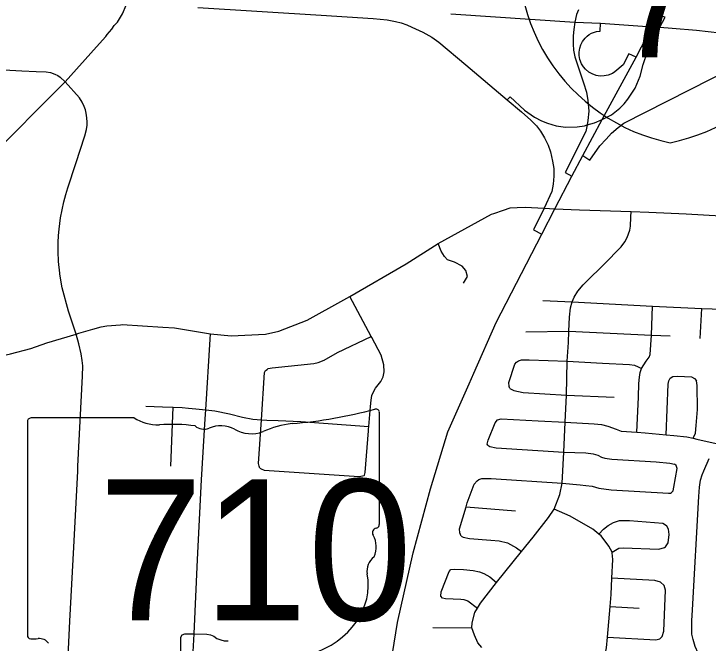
# Model space of a CAD drawing. Extents: x 1755200 to 1902939, y 644115 to 788070.
# Drawn here: x 1828580 to 1835448, y 762933 to 769156 of the extents above; entities that cross this region are included whole.
import ezdxf

# ---------------------------------------------------------------- set-up
doc = ezdxf.new("R2010")
doc.units = 0
for name, color, linetype in [('GM_X_City_Street', 7, 'Continuous'), ('GM_X_Interchange_Ramps', 7, 'Continuous'), ('GM_X_Interstate_Route', 7, 'Continuous'), ('GM_X_Interstate_Shield', 7, 'Continuous'), ('GM_X_State_Route', 7, 'Continuous'), ('GM_X_State_Shield', 7, 'Continuous')]:
    doc.layers.add(name, color=color, linetype=linetype)

msp = doc.modelspace()

# ---------------------------------------------------------------- linework, layer by layer
at = {"layer": 'GM_X_City_Street'}
for points in [[(1829488.8, 768933.9), (1829504.8, 768952.1), (1829549.1, 769004.8), (1829571.8, 769040.1), (1829604.6, 769075.6), (1829655.1, 769157.5), (1829689.7, 769241), (1829718.1, 769334), (1829730.7, 769430.1), (1829749.3, 769551.1)], [(1828309.2, 767706.2), (1829088.5, 768482.8), (1829397.2, 768829), (1829488.8, 768933.9)], [(1824777.6, 768804), (1824790.3, 768805.5), (1824835.6, 768805.5), (1825053.8, 768797), (1825384.9, 768782.5), (1825994, 768743.3), (1826858.2, 768694.9), (1827694.7, 768647.2), (1828355.3, 768609.6), (1828660.2, 768592.7), (1828800.8, 768587.3), (1828898.4, 768582), (1828943.7, 768575), (1828984.8, 768559), (1829013.9, 768546.2), (1829038.4, 768529.5), (1829088.5, 768482.8)], [(1829036, 766585.1), (1829035.1, 766592.2), (1829022.9, 766705.9), (1829017.6, 766806.2), (1829019.4, 766895.4), (1829022.3, 766965.4), (1829027, 767028.4), (1829042.7, 767138.6), (1829056.7, 767218.5), (1829074.2, 767298.4), (1829094, 767368.9), (1829113.2, 767435.4), (1829192.6, 767677.4), (1829281.2, 767949.7), (1829298.7, 768013.3), (1829305.1, 768056.4), (1829305.1, 768084.4), (1829303.4, 768127.6), (1829296.9, 768173.1), (1829287.6, 768208), (1829277.1, 768238.9), (1829256.7, 768282.1), (1829228.7, 768327), (1829088.5, 768482.8)], [(1834475.4, 766736.4), (1834530.1, 766792), (1834589, 766853.2), (1834625.8, 766901.4), (1834648.1, 766943.8), (1834662.4, 766979.8), (1834674, 767016.9), (1834680.5, 767056.1), (1834684, 767144), (1834686.4, 767202.5)], [(1833028.7, 766492), (1833066.5, 766559.9), (1833051.4, 766618.3), (1833013.7, 766659.8), (1832938.3, 766699.4), (1832870.4, 766723.9), (1832840.2, 766757.8), (1832806.3, 766808.8), (1832778, 766886.1)], [(1833209, 762888.8), (1833169.4, 762936.4), (1833136.9, 763010.4), (1833110.3, 763084.4), (1833114.1, 763132.6), (1833139.7, 763234.9), (1833166.1, 763278.8), (1833195.4, 763327.4), (1833356.3, 763530.4), (1833520.6, 763737.9), (1833601.4, 763838.4), (1833716.2, 763981.3), (1833869.8, 764176.5), (1833924.8, 764258.1), (1833981.1, 764403.6), (1834003.4, 764513.8), (1834021.8, 764820.8), (1834033.5, 765117.4), (1834047.9, 765386), (1834053.7, 765719.9), (1834066, 765905.6), (1834071.7, 766016.3), (1834078.2, 766155.9), (1834086.8, 766249.5), (1834104.1, 766307.8), (1834122.1, 766354.5), (1834158.1, 766413.5), (1834213.5, 766477.6), (1834448.8, 766709.3), (1834475.4, 766736.4)], [(1829195.5, 765989.2), (1829121.6, 766216.4), (1829059.6, 766448.1), (1829040.9, 766543.8), (1829036, 766585.1)], [(1832120.4, 765955.7), (1832114.5, 765966.6), (1831904, 766361.7)], [(1833812, 766322.2), (1834104.1, 766307.8)], [(1834104.1, 766307.8), (1834897.7, 766266.7), (1835386.3, 766243.7), (1835693.1, 766231)], [(1834743.3, 765018.9), (1834759.4, 765363.5), (1834763, 765500.9), (1834770.4, 765563.8), (1834777.6, 765609.1), (1834789.1, 765648.7), (1834835.1, 765719.9), (1834864.6, 765760.2), (1834876.2, 765788.3), (1834886.9, 765979.7), (1834897.7, 766266.7)], [(1835371.2, 765945.1), (1835386.3, 766243.7)], [(1829221.8, 765997), (1829360.5, 766038.2), (1829443.3, 766061), (1829499.9, 766070.9), (1829633.6, 766081.3)], [(1829633.6, 766081.3), (1829650.8, 766082.7), (1830054.8, 766057.1)], [(1830054.8, 766057.1), (1830167.8, 766049.9), (1830524.8, 765992.2)], [(1833644.9, 766011.4), (1834071.7, 766016.3)], [(1834071.7, 766016.3), (1834886.9, 765979.7)], [(1828153.8, 765705.5), (1828274.5, 765732.1), (1828547.3, 765793.5), (1828746.5, 765848.1), (1828907.4, 765901.3), (1829195.5, 765989.2), (1829221.8, 765997)], [(1829211.6, 764633.1), (1829214.1, 764683.6), (1829259.6, 765571.7), (1829262, 765673.8), (1829255.3, 765728), (1829246.2, 765793.3), (1829223.5, 765891.3), (1829195.5, 765989.2)], [(1831085, 765639.5), (1831097.1, 765649.5), (1831135.2, 765655.3), (1831548.3, 765697.9), (1831590.4, 765707.8), (1831650.7, 765731.6), (1831783.2, 765805.3), (1832114.5, 765966.6)], [(1832088.8, 765046.8), (1832088.9, 765047.9), (1832091.2, 765074.3), (1832108.3, 765273), (1832114.6, 765335.1), (1832122.7, 765381.1), (1832136.9, 765417.2), (1832159, 765453.2), (1832211.4, 765521.1), (1832233.5, 765565.1), (1832243.7, 765617.2), (1832241.9, 765685.4), (1832214.2, 765779.7), (1832120.4, 765955.7), (1832120.4, 765955.7)], [(1834886.9, 765979.7), (1835074, 765971)], [(1833574.2, 765724.5), (1833602.2, 765734.6), (1833676.6, 765733), (1834053.7, 765719.9)], [(1833487.3, 765449.4), (1833479.1, 765469.4), (1833476.9, 765509.5), (1833536.2, 765692.2), (1833554.1, 765710.3), (1833574.2, 765724.5)], [(1834053.7, 765719.9), (1834402, 765701.9), (1834669.7, 765689), (1834718.6, 765681), (1834756.7, 765664.5), (1834789.1, 765648.7)], [(1831013.9, 764663.6), (1831006, 764681.7), (1831002, 764707.8), (1831030.4, 765141.6), (1831060.9, 765607.5), (1831070.9, 765627.5), (1831085, 765639.5)], [(1835034.5, 764993.4), (1835052.4, 765494.7), (1835058.9, 765525.6), (1835073.3, 765553)], [(1835073.3, 765553), (1835097.8, 765570.3), (1835146, 765573.1), (1835284.8, 765565.2), (1835314.3, 765549.4), (1835333.8, 765526.4)], [(1835299.7, 764958.4), (1835323.8, 765007.5), (1835331.4, 765085.7), (1835342.6, 765244.1), (1835340.3, 765481.7), (1835333.8, 765526.4)], [(1833487.3, 765449.4), (1833525.5, 765431.6), (1833618.1, 765410), (1834047.9, 765386)], [(1834047.9, 765386), (1834518.3, 765364.3)], [(1829887.1, 765275), (1830051.4, 765270.4), (1830155.9, 765266.8), (1830243.9, 765263.7), (1830306.8, 765257), (1830308.9, 765256.8)], [(1830131.8, 764682.9), (1830155.9, 765266.8)], [(1830308.9, 765256.8), (1830380.2, 765249.2), (1830478.5, 765239.4), (1830568.6, 765230.5), (1830712.8, 765201.9), (1830841, 765167.3), (1830945.2, 765146.9), (1831030.4, 765141.6), (1831081.5, 765138.4), (1831195.6, 765134)], [(1831195.6, 765134), (1831196.2, 765133.9), (1831420.3, 765125.2), (1832091.2, 765074.3)], [(1833269.3, 764889.1), (1833263.2, 764901.1), (1833273, 764941.3), (1833340.4, 765112), (1833366.4, 765140.1)], [(1833366.4, 765140.1), (1833400.5, 765150.3), (1833766.2, 765132.1), (1834033.5, 765117.4)], [(1834033.5, 765117.4), (1834320.8, 765102.8), (1834393.2, 765095.1), (1834457.6, 765077.4), (1834540.1, 765047.7), (1834588.4, 765029.9), (1834743.3, 765018.9), (1834825.6, 765013), (1835034.5, 764993.4), (1835109, 764986.4), (1835237.6, 764973), (1835299.7, 764958.4), (1835338.2, 764949.4), (1835529, 764906.3)], [(1832044.2, 764591.7), (1832048.2, 764593.7), (1832056.3, 764619.8), (1832087.6, 765032.5), (1832088.8, 765046.8)], [(1833269.3, 764889.1), (1833289.5, 764877.2), (1833351.8, 764865.5), (1834021.8, 764820.8)], [(1834021.8, 764820.8), (1834238, 764813.7), (1834310.4, 764806.1), (1834356.7, 764792.3), (1834392.9, 764772.4), (1834425.1, 764762.5), (1834497.5, 764752.9), (1834933.6, 764724.9), (1835068.2, 764711.6), (1835114.5, 764703.8)], [(1835085.9, 764421), (1835103.9, 764439.2), (1835107.7, 764475.3), (1835140.9, 764659.8), (1835132.7, 764687.8), (1835114.5, 764703.8)], [(1835457, 762658.9), (1835432.6, 762704.1), (1835411.8, 762737.1), (1835390.1, 762765.7), (1835350.2, 762833.4), (1835320.7, 762898.5), (1835299, 762967.1), (1835289, 763020.5), (1835287, 763066.7), (1835286, 763112.1), (1835287.7, 763153.7), (1835292.9, 763261.4), (1835355.4, 764382), (1835362.3, 764474), (1835374.5, 764544.3), (1835390.1, 764595.6), (1835407.5, 764638.1), (1835460.4, 764757)], [(1829249.6, 760899.1), (1829251.2, 760994), (1829251.2, 761057.3), (1829248.4, 761082.2), (1829245.2, 761110.2), (1829237.6, 761149.5), (1829217.1, 761207.2), (1829200.7, 761244), (1829163.9, 761308.2), (1829137.4, 761352.6), (1829103.8, 761415.9), (1829084.5, 761463.6), (1829067.7, 761510.1), (1829060.5, 761538.5), (1829054.5, 761595.4), (1829054.1, 761653.1), (1829067.3, 761795.3), (1829083.3, 762117.5), (1829134.8, 763148.8), (1829173.3, 763882.4), (1829211.6, 764633.1)], [(1831013.9, 764663.6), (1831027.9, 764655.6), (1831056, 764643.5), (1831996, 764581.9), (1832014.1, 764583.8), (1832044.2, 764591.7)], [(1833005, 763991.9), (1832990.8, 764021.9), (1832990.5, 764064), (1833053.4, 764279.4), (1833065.5, 764320.9), (1833132.8, 764505.6), (1833162.1, 764538.9), (1833180.7, 764551.9)], [(1833180.7, 764551.9), (1833210.8, 764560.1), (1833303.3, 764560.6), (1834003.4, 764513.8)], [(1834003.4, 764513.8), (1834183.5, 764498.8), (1834237.8, 764493), (1834300.1, 764483.3), (1834368.5, 764465.6), (1834489.1, 764450.2), (1835057.8, 764414.9), (1835077.9, 764415), (1835085.9, 764421)], [(1833053.4, 764279.4), (1833544, 764241.1)], [(1834324.1, 762629.6), (1834364, 762683.7), (1834397.9, 762734), (1834420.9, 762778.7), (1834423.8, 762784.2), (1834443.3, 762884.5), (1834452.5, 762991.6), (1834478.6, 763294.2), (1834488.7, 763411.9), (1834497.2, 763574.5), (1834506.9, 763758.7), (1834500.5, 763826.9), (1834498.5, 763830.6), (1834466, 763890.8), (1834391.1, 763992.7), (1834368.6, 764010.7), (1834306.4, 764060.4), (1834082.7, 764187.6), (1833924.8, 764258.1)], [(1834368.6, 764010.7), (1834414.9, 764059), (1834458.9, 764095.3), (1834511, 764125.6), (1834571.1, 764143.9), (1834671.6, 764146.4), (1835001.2, 764120), (1835037.4, 764096.1)], [(1835018.5, 763879.5), (1835026.5, 763883.6), (1835052.4, 763923.8), (1835062, 764006), (1835057.7, 764058.1), (1835037.4, 764096.1)], [(1833005, 763991.9), (1833025.1, 763980), (1833087.5, 763966.2), (1833298.5, 763951.2), (1833382.9, 763945.7), (1833463.4, 763924), (1833552, 763876.3), (1833601.4, 763838.4)], [(1834498.5, 763830.6), (1834548.5, 763863.2), (1834566.6, 763871.3), (1834606.7, 763875.5), (1834960.4, 763861.2), (1835018.5, 763879.5)], [(1832819.5, 763377.6), (1832803.3, 763397.6), (1832809.1, 763439.7), (1832886.4, 763640.5), (1832902.3, 763660.6)], [(1832902.3, 763660.6), (1832940.7, 763663), (1833026.9, 763661.3), (1833125.4, 763649.3), (1833185.7, 763636), (1833230, 763620.2), (1833288.4, 763588.4), (1833356.3, 763530.4)], [(1834452.5, 762991.6), (1834931.1, 762965.1), (1834969.2, 762975.3), (1834993.1, 762999.5), (1835011, 763051.7), (1835026.8, 763456.6), (1835012.5, 763502.7), (1834978.2, 763534.6), (1834919.9, 763550.3), (1834497.2, 763574.5)], [(1832819.5, 763377.6), (1832819.5, 763379.6), (1832849.6, 763373.8), (1833002.3, 763366.5), (1833032.5, 763364.6), (1833070.7, 763350.8), (1833166.1, 763278.8)], [(1834478.6, 763294.2), (1834766.6, 763277)], [(1832724.6, 763086.5), (1833110.3, 763084.4)], [(1830177, 761740.9), (1830177.4, 761744.9), (1830187.4, 761856.6), (1830179.5, 761876.7), (1830171.5, 761886.7), (1830149.5, 761894.8), (1830065.3, 761899.1), (1830090.8, 762386.1), (1830096.9, 762410.1), (1830110.9, 762418.1), (1830133, 762426), (1830211.2, 762425.7), (1830231.3, 762431.7), (1830251.4, 762451.7), (1830274.3, 762732.2), (1830262.3, 762754.3), (1830254.3, 762766.3), (1830232.3, 762780.4), (1830233, 762990.9), (1830245.1, 763012.9), (1830271.2, 763024.8), (1830363.4, 763022.7)], [(1830363.4, 763022.7), (1830489.7, 763022), (1830525.7, 763013.9), (1830557.8, 762999.7), (1830587.8, 762979.6), (1830627.8, 762965.4), (1830659.9, 762955.3), (1830700, 762955.1)]]:
    msp.add_lwpolyline(points, dxfattribs=at)
at = {"layer": 'GM_X_Interchange_Ramps'}
for points in [[(1830399.4, 769219.4), (1831619.6, 769143.3), (1832136.3, 769111.8), (1832274.9, 769096.1), (1832356.9, 769080.3), (1832410.4, 769067.7), (1832467.2, 769047.4), (1832516.9, 769025.6), (1832624.7, 768976.3), (1832716.1, 768925.9), (1832785.4, 768875.5), (1833050, 768651.8), (1833461.2, 768305.2), (1833603, 768187.1), (1833694.4, 768105.2), (1833749.5, 768048.4), (1833788.9, 767994.9), (1833831.4, 767928.7), (1833866.1, 767856.2), (1833888.2, 767793.2), (1833910.2, 767700.3), (1833921.2, 767627.8), (1833921.2, 767550.6), (1833914.9, 767473.4), (1833902.9, 767399.3), (1833825.5, 767233.5), (1833719.9, 767021.3), (1833804, 766976.1)], [(1834164.7, 769195), (1834147.4, 769150.4), (1834128.7, 769072.7), (1834120.1, 769000.7), (1834112.9, 768937.4), (1834112.9, 768855.4), (1834116.6, 768796.9), (1834130.2, 768731.6), (1834215, 768474.8), (1834244, 768383.1), (1834259.7, 768298.2), (1834268.6, 768193.1), (1834259.7, 768101.4), (1834253.5, 768057.6), (1834237.3, 767991.8), (1834034.7, 767587.3), (1834101, 767550)], [(1833461.2, 768305.2), (1833488.8, 768337.2), (1833632.7, 768203.7), (1833732, 768135.5), (1833800.2, 768099.9), (1833858.1, 768076.2), (1833945.6, 768049.5), (1834039, 768036.1), (1834153.2, 768040.6), (1834224.3, 768049.5), (1834253.5, 768057.6), (1834325.2, 768077.7), (1834401.5, 768110.7), (1834492.8, 768156.2), (1834574.3, 768224.4), (1834618.8, 768267.5), (1834653.7, 768312.6), (1834726.1, 768421.1), (1834774.9, 768540.5), (1834807.4, 768656.2), (1834849.7, 768780.9), (1834928.5, 768933.4), (1834971.4, 769023.6), (1835022.5, 769124), (1834952.2, 769143.8)], [(1834735.2, 768729.1), (1834663, 768762.6), (1834607.8, 768652.1), (1834524.9, 768581.5), (1834501.4, 768567.1), (1834460.6, 768550.3), (1834421.7, 768542.3), (1834380.4, 768541.4), (1834340.9, 768547.8), (1834299.9, 768562.7), (1834268, 768581.2), (1834234.9, 768609.6), (1834216.5, 768631.3), (1834197, 768662.7), (1834180.2, 768706), (1834173.2, 768745.7), (1834172.8, 768778.8), (1834178.7, 768817.9), (1834189.1, 768849.8), (1834206, 768882.8), (1834230.7, 768915.6), (1834253.4, 768937.2), (1834272.3, 768951.3), (1834295.4, 768964.7), (1834344.3, 768981), (1834379.5, 768986.1), (1834383.5, 769064.3)], [(1834208.9, 767753.9), (1834279.1, 767710.9), (1834376.4, 767850.2), (1834439.5, 767918.6), (1834492.1, 767976.4), (1834557.8, 768031.6), (1834613.1, 768073.7), (1835478.6, 768514), (1835934.8, 768735.4), (1836010.9, 768755.5), (1836057.8, 768768.9), (1836100.3, 768773.4), (1836154.4, 768780.9), (1836233, 768775.7), (1836315.2, 768770.4), (1836531.7, 768730.8), (1836545.7, 768801)]]:
    msp.add_lwpolyline(points, dxfattribs=at)
at = {"layer": 'GM_X_Interstate_Route'}
for points in [[(1834891, 769029.2), (1834952.2, 769143.8), (1835160.6, 769547.6), (1835259.4, 769728.4), (1835356.4, 769951.5), (1835555.6, 770424), (1835691.3, 770763.3)], [(1832904.3, 769157.9), (1834128.7, 769072.7), (1834383.5, 769064.3), (1834891, 769029.2)], [(1833930.7, 767227.7), (1834101, 767550), (1834208.9, 767753.9), (1834401.5, 768110.7), (1834735.2, 768729.1), (1834891, 769029.2)], [(1834891, 769029.2), (1834971.4, 769023.6), (1835093.9, 769015), (1835333.2, 768994.8), (1835565.8, 768968), (1835657.5, 768954.6), (1835921.4, 768918.8), (1836198.1, 768871.8), (1836264.9, 768858.3)], [(1833804, 766976.1), (1833930.7, 767227.7)], [(1832207.4, 761732.6), (1832212.2, 761807.1), (1832261.6, 762422.2), (1832376.4, 763137.5), (1832529, 763826.3), (1832701.5, 764458.9), (1832873.4, 765023.4), (1833083.4, 765497), (1833129.6, 765601.3), (1833351.3, 766103.2), (1833804, 766976.1)]]:
    msp.add_lwpolyline(points, dxfattribs=at)
at = {"layer": 'GM_X_Interstate_Shield'}
for centre, start, end in [((1835448.1, 769718.1), 165.80665, 258.46304), ((1834698.1, 769718.1), 281.53696, 14.19335)]:
    msp.add_arc(centre, 1875, start, end, dxfattribs=at)
at = {"layer": 'GM_X_State_Route'}
for points in [[(1834863.6, 767195), (1835230.1, 767179.5), (1835746.9, 767150.2), (1835961.3, 767138.1), (1836027.3, 767139), (1836095, 767144.2), (1836153.2, 767153.7), (1836295.5, 767188.4), (1837108.3, 767465.8), (1837126.1, 767471.9), (1837700.5, 767671), (1837807.8, 767714.4), (1837959, 767757.3), (1838041.8, 767768.7), (1838253, 767765.8), (1838464.1, 767757.3), (1838601.1, 767751.5), (1838657.8, 767760.2)], [(1833329.1, 767182.8), (1833422.8, 767216.1), (1833491, 767237.1), (1833560.6, 767240.5), (1833638.8, 767243.9), (1833825.5, 767233.5), (1833930.7, 767227.7)], [(1830521.5, 765939.9), (1830524.8, 765992.2), (1830728.8, 765972.2), (1831069.6, 765989.9), (1831202.1, 766017.1), (1831483.4, 766125.6), (1831845.5, 766327.7), (1831904, 766361.7), (1832461, 766684.7), (1832778, 766886.1), (1833305.9, 767174.6), (1833329.1, 767182.8)], [(1833930.7, 767227.7), (1834176.2, 767219.5)], [(1834176.2, 767219.5), (1834686.4, 767202.5), (1834863.6, 767195)], [(1830603.7, 760819), (1830622.4, 761532.6), (1830629.9, 761622.7), (1830657.1, 761949.6), (1830645.9, 762072), (1830624.4, 762166.4), (1830573.1, 762285.1), (1830387.2, 762675.3), (1830363.6, 762755.7), (1830354.2, 762846), (1830360.9, 762966.3), (1830363.4, 763022.7), (1830396, 763758.3), (1830437.2, 764548.2), (1830473, 765149.6), (1830478.5, 765239.4), (1830521.5, 765939.9), (1830521.5, 765939.9)]]:
    msp.add_lwpolyline(points, dxfattribs=at)
at = {"layer": 'GM_X_State_Shield'}
for p, q in [((1832195.9, 764106.5), (1832195.9, 765212)), ((1828715.5, 765123.3), (1828715.5, 763010)), ((1829769, 765159.6), (1828749.7, 765159.6)), ((1832195.5, 764106.8), (1832195.9, 764106.5))]:
    msp.add_line(p, q, dxfattribs=at)
for centre, major_axis, start_param, end_param in [((1830956.1, 768040.7), (3690.9, 0), 4.814394, 5.042369), ((1832157.3, 765216.6), (38.7, 0), 6.141152, 7.989035), ((1828755.4, 765127.8), (40.3, 0), 1.712693, 3.28349), ((1830011.7, 765405), (391.1, 0), 4.042523, 4.731795), ((1830141.4, 763973.2), (1404, 0), 1.404758, 1.657858), ((1830460.1, 765138.7), (112.8, 0), 3.836095, 5.185415), ((1830625.8, 764894.5), (234.6, 0), 0.950623, 2.079405), ((1830928.5, 765229.5), (282.2, 0), 4.081561, 5.145723), ((1831426.9, 764514.2), (742.6, 0), 1.699011, 2.107814), ((1832154.5, 764102.3), (41.5, 0), 5.05454, 6.418171), ((1832186.9, 764025.4), (60, 0), 1.883978, 3.671073), ((1831805.5, 763885.6), (359.9, 0), 5.934695, 6.695948), ((1832334.7, 763643.9), (261.9, 0), 2.387724, 3.262537), ((1831162.9, 763503.3), (923.2, 0), 5.101752, 6.440018), ((1828755.7, 763005.4), (40.7, 0), 3.00124, 4.508301), ((1828761.9, 763221.6), (310.4, 0), 4.665946, 4.897461), ((1828825.4, 762888.1), (111.9, 0), 0.519207, 1.627899)]:
    msp.add_ellipse(centre, major_axis=major_axis, ratio=0.8, start_param=start_param, end_param=end_param, dxfattribs=at)

# ---------------------------------------------------------------- texts
at = {"layer": 'GM_X_Interstate_Shield'}
msp.add_text('71', height=1250, dxfattribs=at).set_placement((1834495.6, 768724.8))
at = {"layer": 'GM_X_State_Shield'}
msp.add_text('710', height=1392.19, dxfattribs=at).set_placement((1829415.6, 763159))

doc.saveas('drawing.dxf')
